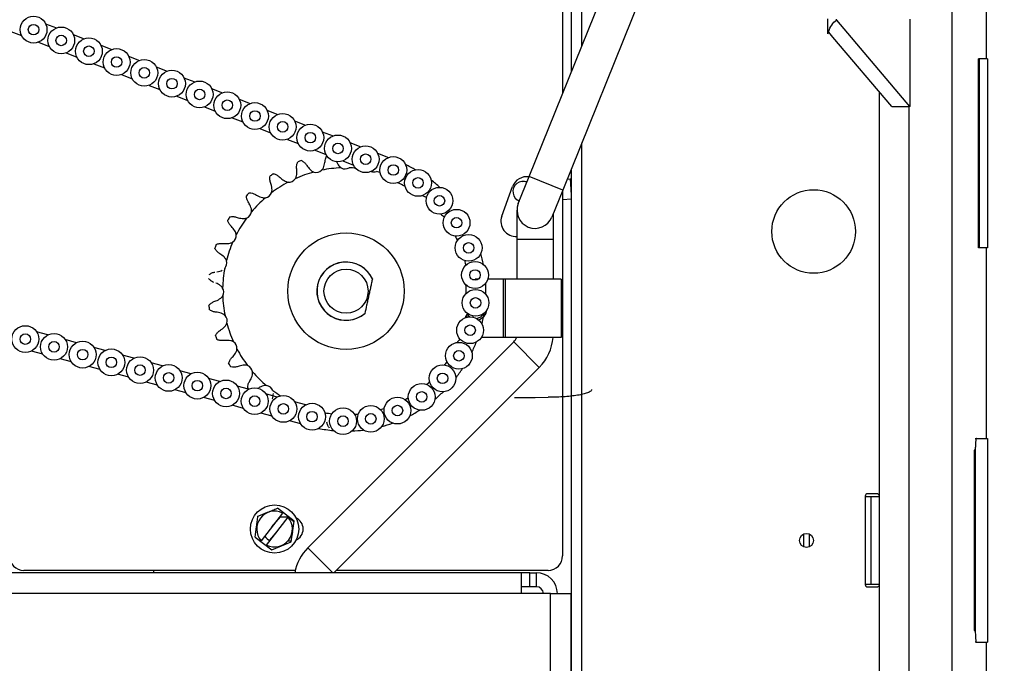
# Model space of a CAD drawing. Header units: inches. Extents: x 170 to 284, y 215 to 248.
# Tile 523 of 656: x 211.926 to 212.212, y 224.646 to 224.833. Entities that reach past the tile are written whole.
import ezdxf

# ---------------------------------------------------------------- set-up
doc = ezdxf.new("R2010")
doc.units = ezdxf.units.IN
doc.header["$LTSCALE"] = 0.25
doc.header["$MEASUREMENT"] = 0
doc.layers.add('ANNOTATIONS', color=1, linetype='Continuous')
doc.layers.add('RH FRONT OF HOOD', color=7, linetype='Continuous')
doc.styles.add('ARIAL', font='arial.ttf', dxfattribs={"height": 0.09375})
doc.dimstyles.new('STANDARD$0', dxfattribs={"dimtxt": 0.09375, "dimasz": 0.09375, "dimexe": 0.03125, "dimexo": 0.046875, "dimgap": 0.09, "dimtad": 0, "dimtih": 1, "dimtoh": 1, "dimdec": 4, "dimzin": 0, "dimdsep": 46, "dimtxsty": 'ARIAL', "dimcen": 0.09, "dimadec": 0, "dimazin": 0, "dimtfac": 1, "dimtdec": 4, "dimtofl": 0, "dimtmove": 0, "dimatfit": 1, "dimfxl": 1, "dimtolj": 1, "dimtzin": 0, "dimarcsym": 0})

# ---------------------------------------------------------------- blocks, each defined once
blk = doc.blocks.new('*D79')
at = {"layer": 'ANNOTATIONS', "color": 0, "lineweight": -2, "transparency": 16777216}
for p, q in [((211.573486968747, 225.2379811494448), (212.908014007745, 225.2379811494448)), ((212.876764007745, 225.1442311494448), (212.876764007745, 222.8822775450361)), ((212.876764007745, 220.1854637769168), (212.876764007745, 222.4474173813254)), ((212.4115944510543, 220.0917137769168), (212.908014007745, 220.0917137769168))]:
    blk.add_line(p, q, dxfattribs=at)
at = {"layer": 'ANNOTATIONS', "color": 0, "transparency": 16777216}
for points in [[(212.861139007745, 225.1442311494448), (212.892389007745, 225.1442311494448), (212.876764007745, 225.2379811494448)], [(212.861139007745, 220.1854637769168), (212.892389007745, 220.1854637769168), (212.876764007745, 220.0917137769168)]]:
    blk.add_solid(points, dxfattribs=at)
at = {"layer": 'defpoints', "color": 0, "transparency": 16777216}
for p in [(211.526611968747, 225.2379811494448), (212.3647194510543, 220.0917137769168), (212.876764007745, 220.0917137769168)]:
    blk.add_point(p, dxfattribs=at)
at = {"layer": 'ANNOTATIONS', "color": 0, "transparency": 16777216, "insert": (212.876764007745, 222.6648474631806), "char_height": 0.09375, "attachment_point": 5, "style": 'ARIAL'}
blk.add_mtext('\\A1;TOTAL\\PHEIGHT', dxfattribs=at)

msp = doc.modelspace()

# ---------------------------------------------------------------- linework, layer by layer
at = {"layer": 'RH FRONT OF HOOD'}
for p, q in [((212.086099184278, 224.8181577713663), (212.086099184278, 224.9595017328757)), ((212.089144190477, 224.825694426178), (212.089144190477, 224.9595017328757)), ((212.1968988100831, 224.9573824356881), (212.1968988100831, 224.4063651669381)), ((212.0738385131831, 224.7878115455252), (212.0992433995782, 224.8506908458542)), ((212.1089896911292, 224.8467530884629), (212.0835848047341, 224.783873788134)), ((212.083556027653, 224.8426928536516), (212.083556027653, 224.8118632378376)), ((212.2068141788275, 224.8433103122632), (212.2068141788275, 224.8221173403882)), ((211.9330447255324, 224.8323030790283), (211.936206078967, 224.8310692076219)), ((212.1608049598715, 224.8293610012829), (212.1608049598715, 224.8336893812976)), ((212.1632785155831, 224.8333318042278), (212.1632785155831, 224.8336154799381)), ((212.1632785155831, 224.8333318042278), (212.18456661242, 224.8081839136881)), ((212.1847767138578, 224.8081839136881), (212.1847767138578, 224.8336154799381)), ((211.922893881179, 224.8300769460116), (211.9260552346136, 224.8288430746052)), ((211.9410996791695, 224.8291592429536), (211.944261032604, 224.8279253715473)), ((212.1622567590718, 224.8284198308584), (212.1610146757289, 224.8298871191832)), ((212.1793867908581, 224.8081839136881), (212.1622567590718, 224.8284198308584)), ((211.930948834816, 224.8269331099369), (211.9341101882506, 224.8256992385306)), ((211.9491546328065, 224.826015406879), (211.9523159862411, 224.8247815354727)), ((211.939003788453, 224.8237892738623), (211.9421651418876, 224.8225554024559)), ((211.9572095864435, 224.8228715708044), (211.9603709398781, 224.821637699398)), ((211.9470587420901, 224.8206454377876), (211.9502200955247, 224.8194115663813)), ((211.9652645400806, 224.8197277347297), (211.9684258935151, 224.8184938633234)), ((212.2049386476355, 224.8221173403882), (212.2046009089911, 224.8221173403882)), ((212.2046009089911, 224.7670156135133), (212.2046009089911, 224.8221173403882)), ((212.2049386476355, 224.7670156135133), (212.2049386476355, 224.8221173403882)), ((212.2072101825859, 224.8221173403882), (212.2049386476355, 224.8221173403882)), ((212.2072101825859, 224.8221173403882), (212.2072101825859, 224.7670156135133)), ((211.9551136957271, 224.817501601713), (211.9582750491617, 224.8162677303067)), ((211.9733194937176, 224.8165838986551), (211.9764808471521, 224.8153500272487)), ((211.9631686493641, 224.8143577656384), (211.9663300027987, 224.813123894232)), ((211.9712236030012, 224.8112139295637), (211.9743849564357, 224.8099800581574)), ((211.9813744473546, 224.8134400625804), (211.9845358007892, 224.8122061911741)), ((212.1757058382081, 224.8125322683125), (212.1757058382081, 224.5507204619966)), ((211.9792785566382, 224.8080700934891), (211.9824399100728, 224.8068362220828)), ((211.9894294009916, 224.8102962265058), (211.9925907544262, 224.8090623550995)), ((212.1793867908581, 224.8081839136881), (212.18456661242, 224.8081839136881)), ((212.1844049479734, 224.5555636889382), (212.1844049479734, 224.8081839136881)), ((212.1847767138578, 224.8081839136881), (212.18456661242, 224.8081839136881)), ((211.9974843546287, 224.8071523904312), (212.0006457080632, 224.8059185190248)), ((211.9873335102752, 224.8049262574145), (211.9904948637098, 224.8036923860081)), ((212.0055393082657, 224.8040085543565), (212.0087006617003, 224.8027746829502)), ((211.9953884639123, 224.8017824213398), (211.9985498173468, 224.8005485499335)), ((212.0135942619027, 224.8008647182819), (212.0167556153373, 224.7996308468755)), ((212.0034434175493, 224.7986385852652), (212.0066047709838, 224.7974047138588)), ((212.0216492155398, 224.7977208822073), (212.0248105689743, 224.7964870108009)), ((212.089144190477, 224.4042458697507), (212.089144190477, 224.7976337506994)), ((212.0114983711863, 224.7954947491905), (212.0146597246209, 224.7942608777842)), ((212.0297041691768, 224.7945770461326), (212.0328655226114, 224.7933431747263)), ((212.0195533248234, 224.7923509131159), (212.0227146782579, 224.7911170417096)), ((212.086099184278, 224.4042458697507), (212.086099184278, 224.7900970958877)), ((212.0706629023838, 224.7799516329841), (212.0738385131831, 224.7878115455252)), ((212.0719019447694, 224.7863835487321), (212.073290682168, 224.7864556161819)), ((212.0835848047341, 224.783873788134), (212.0738385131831, 224.7878115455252)), ((212.0848707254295, 224.7870565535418), (212.0858473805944, 224.7871072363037)), ((212.0860011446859, 224.7841442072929), (212.0858473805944, 224.7871072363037)), ((212.0658502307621, 224.7762569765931), (212.0689815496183, 224.7848602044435)), ((212.0835848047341, 224.783873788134), (212.0804091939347, 224.7760138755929)), ((212.083556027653, 224.783802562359), (212.083556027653, 224.6773876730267)), ((212.086099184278, 224.7822549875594), (212.0860011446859, 224.7841442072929)), ((212.0439128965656, 224.7816798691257), (212.0436073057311, 224.7819395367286)), ((212.086099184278, 224.7811782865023), (212.083556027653, 224.7810463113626)), ((212.0702801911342, 224.7695055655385), (212.0702801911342, 224.7779827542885)), ((212.0807919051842, 224.7769611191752), (212.0807919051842, 224.7695055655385)), ((212.0702801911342, 224.7579209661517), (212.0702801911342, 224.7695055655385)), ((212.0735671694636, 224.7695055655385), (212.0702801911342, 224.7695055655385)), ((212.0807919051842, 224.7695055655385), (212.0735671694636, 224.7695055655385)), ((212.0807919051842, 224.7695055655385), (212.0807919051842, 224.7579209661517)), ((212.2049386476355, 224.7670156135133), (212.2046009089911, 224.7670156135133)), ((212.2072101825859, 224.7670156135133), (212.2049386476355, 224.7670156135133)), ((212.2068141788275, 224.7670156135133), (212.2068141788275, 224.7115439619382)), ((212.0572044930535, 224.7578708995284), (212.0581244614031, 224.7579209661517)), ((212.0589947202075, 224.7579209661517), (212.0581244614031, 224.7579209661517)), ((212.0663249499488, 224.7579209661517), (212.061768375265, 224.7579209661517)), ((212.0668813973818, 224.7579209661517), (212.0663249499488, 224.7579209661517)), ((212.0663249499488, 224.7409665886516), (212.0663249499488, 224.7579209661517)), ((212.0668813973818, 224.7409665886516), (212.0668813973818, 224.7579209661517)), ((212.0831236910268, 224.7579209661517), (212.0668813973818, 224.7579209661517)), ((212.0831236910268, 224.7579209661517), (212.0831236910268, 224.7409665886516)), ((212.0374516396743, 224.7541718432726), (212.0374536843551, 224.7541713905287)), ((212.0123517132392, 224.7521564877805), (212.0123260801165, 224.7521223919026)), ((212.0149006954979, 224.7480471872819), (212.0149230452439, 224.7480726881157)), ((212.0188513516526, 224.7461369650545), (212.0188447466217, 224.7461037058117)), ((212.0234502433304, 224.7464700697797), (212.0234626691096, 224.7465108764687)), ((211.9337081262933, 224.7416908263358), (211.9304323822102, 224.7425774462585)), ((211.9420545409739, 224.7394317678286), (211.9387787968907, 224.7403183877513)), ((212.0093939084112, 224.6797341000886), (212.0693366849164, 224.7396768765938)), ((212.0534413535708, 224.7401071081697), (212.0536312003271, 224.7405517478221)), ((212.0663249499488, 224.7409665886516), (212.0598968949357, 224.7409665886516)), ((212.0668813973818, 224.7409665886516), (212.0663249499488, 224.7409665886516)), ((212.0831236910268, 224.7409665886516), (212.0668813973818, 224.7409665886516)), ((212.0767695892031, 224.7322439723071), (212.0693366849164, 224.7396768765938)), ((211.9322020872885, 224.7361265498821), (211.9289263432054, 224.7370131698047)), ((211.9504009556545, 224.7371727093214), (211.9471252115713, 224.7380593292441)), ((211.9405485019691, 224.7338674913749), (211.9372727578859, 224.7347541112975)), ((211.958747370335, 224.7349136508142), (211.9554716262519, 224.7358002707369)), ((211.9670937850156, 224.732654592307), (211.9638180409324, 224.7335412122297)), ((211.9488949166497, 224.7316084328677), (211.9456191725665, 224.7324950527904)), ((211.9754401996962, 224.7303955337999), (211.972164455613, 224.7312821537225)), ((212.0767695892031, 224.7322439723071), (212.0169965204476, 224.6724709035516)), ((211.9572413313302, 224.7293493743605), (211.9539655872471, 224.7302359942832)), ((211.9655877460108, 224.7270903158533), (211.9623120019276, 224.727976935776)), ((211.9837866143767, 224.7281364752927), (211.9805108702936, 224.7290230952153)), ((211.9739341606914, 224.7248312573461), (211.9706584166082, 224.7257178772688)), ((211.9921330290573, 224.7258774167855), (211.9888572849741, 224.7267640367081)), ((211.982280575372, 224.7225721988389), (211.9790048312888, 224.7234588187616)), ((212.0004794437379, 224.7236183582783), (211.9972036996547, 224.7245049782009)), ((212.0088258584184, 224.7213592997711), (212.0055501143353, 224.7222459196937)), ((212.0695817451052, 224.7235073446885), (212.070605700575, 224.7235103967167)), ((211.9906269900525, 224.7203131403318), (211.9873512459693, 224.7211997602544)), ((211.9989734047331, 224.7180540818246), (211.9956976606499, 224.7189407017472)), ((212.0073198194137, 224.7157950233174), (212.0040440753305, 224.71668164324)), ((212.2036627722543, 224.7115439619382), (212.2039997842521, 224.7115439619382)), ((212.2039997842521, 224.7115439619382), (212.2072423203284, 224.7115439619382)), ((212.2072423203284, 224.7115439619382), (212.2072423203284, 224.6522036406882)), ((212.2036927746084, 224.7081530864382), (212.2033557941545, 224.7081530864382)), ((212.2033557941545, 224.7081530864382), (212.2033557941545, 224.6555945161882)), ((212.2036927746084, 224.7081530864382), (212.2036927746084, 224.6555945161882)), ((212.1716696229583, 224.6947591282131), (212.1716696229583, 224.6689884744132)), ((212.1733650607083, 224.6945895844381), (212.1716696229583, 224.6945895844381)), ((212.1750604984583, 224.6954373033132), (212.1723477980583, 224.6954373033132)), ((212.1733650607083, 224.6691580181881), (212.1733650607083, 224.6945895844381)), ((212.1757058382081, 224.6945895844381), (212.1733650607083, 224.6945895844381)), ((212.0053663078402, 224.6875149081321), (212.0005212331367, 224.6912503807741)), ((212.002018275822, 224.6898482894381), (211.9957879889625, 224.6817673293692)), ((211.9973992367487, 224.6805250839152), (212.0036295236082, 224.6886060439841)), ((211.99891812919, 224.6858272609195), (212.0014029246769, 224.6887471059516)), ((212.0011692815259, 224.6887471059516), (212.0037680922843, 224.6887471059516)), ((212.0037001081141, 224.6887471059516), (212.0053439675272, 224.6873481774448)), ((212.0039172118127, 224.6885623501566), (212.0037899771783, 224.6884128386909)), ((212.0045538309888, 224.6814512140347), (212.0053663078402, 224.6875149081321)), ((211.9940512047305, 224.6828584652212), (211.998896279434, 224.6791229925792)), ((212.0004993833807, 224.6845461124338), (211.9982721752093, 224.6819289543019)), ((212.0049430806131, 224.6843562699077), (212.0044421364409, 224.6816262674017)), ((212.1537318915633, 224.6800091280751), (212.1537318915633, 224.6837384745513)), ((212.1553595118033, 224.6837384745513), (212.1553595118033, 224.6800091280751)), ((211.998896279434, 224.6791229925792), (212.0045538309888, 224.6814512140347)), ((212.0044559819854, 224.6816262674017), (212.0035018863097, 224.6816262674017)), ((212.0045775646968, 224.6816283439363), (212.0044559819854, 224.6816262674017)), ((212.0166571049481, 224.6724709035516), (212.0093939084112, 224.6797341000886)), ((212.0715105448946, 224.6724709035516), (211.8118372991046, 224.6724709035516)), ((212.0057320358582, 224.6731490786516), (211.926728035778, 224.6731490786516)), ((211.9644266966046, 224.6731490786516), (211.9644266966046, 224.6724709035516)), ((212.079317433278, 224.6731490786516), (212.0176746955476, 224.6731490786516)), ((212.0715105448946, 224.6724709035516), (212.0715105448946, 224.6663673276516)), ((212.0740537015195, 224.6724709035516), (212.0715105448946, 224.6724709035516)), ((212.0740537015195, 224.6724709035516), (212.0759186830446, 224.6724709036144)), ((212.0740537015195, 224.6684018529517), (212.0740537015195, 224.6724709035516)), ((212.0759186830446, 224.6684018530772), (212.0759186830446, 224.6724709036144)), ((212.0740537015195, 224.6684018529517), (212.0715105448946, 224.6684018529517)), ((212.0759186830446, 224.6684018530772), (212.0740537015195, 224.6684018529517)), ((212.1716696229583, 224.6691580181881), (212.1733650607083, 224.6691580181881)), ((212.1723477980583, 224.6683102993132), (212.1750604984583, 224.6683102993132)), ((212.1733650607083, 224.6691580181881), (212.1757058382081, 224.6691580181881)), ((212.0715105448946, 224.6663673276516), (211.8118372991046, 224.6663673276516)), ((212.0799877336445, 224.6663673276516), (212.0715105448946, 224.6663673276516)), ((212.0799877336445, 224.5497212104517), (212.0799877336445, 224.6663673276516)), ((212.0799877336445, 224.6663673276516), (212.0860913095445, 224.6663673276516)), ((212.0860913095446, 224.5497212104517), (212.0860913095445, 224.6663673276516)), ((212.2033557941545, 224.6555945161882), (212.2036927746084, 224.6555945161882)), ((212.2039997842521, 224.6522036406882), (212.2036627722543, 224.6522036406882)), ((212.2039997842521, 224.6522036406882), (212.2072423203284, 224.6522036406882)), ((212.2068141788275, 224.6522036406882), (212.2068141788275, 224.5120757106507))]:
    msp.add_line(p, q, dxfattribs=at)
at = {"layer": 'RH FRONT OF HOOD', "flags": 128}
for points in [[(212.0304370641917, 224.7889563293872), (212.030080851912, 224.7890568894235), (212.0293851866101, 224.7892419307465)], [(212.0557440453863, 224.7477300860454), (212.056050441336, 224.7473697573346), (212.0565550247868, 224.7469658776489)], [(212.055443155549, 224.7472825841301), (212.0556892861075, 224.7470086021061), (212.0558194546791, 224.746885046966)], [(212.0574192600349, 224.7472332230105), (212.0573730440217, 224.7470002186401), (212.0573517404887, 224.7468953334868)], [(212.0603454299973, 224.7475279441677), (212.059945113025, 224.7474554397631), (212.0596683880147, 224.7474113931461)], [(212.0494271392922, 224.7331360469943), (212.0498481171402, 224.7337199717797), (212.0499103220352, 224.733808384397)], [(212.0494271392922, 224.7331360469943), (212.0491540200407, 224.7330081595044), (212.0490286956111, 224.732933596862)], [(212.0439623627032, 224.7272330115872), (212.0445027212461, 224.7277086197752), (212.0448375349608, 224.7280131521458)], [(212.070605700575, 224.7235073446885), (212.0755228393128, 224.7235221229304), (212.0793862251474, 224.7235336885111)], [(212.030550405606, 224.7199467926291), (212.0312186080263, 224.720148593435), (212.0316203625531, 224.7202767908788)]]:
    msp.add_lwpolyline(points, dxfattribs=at)
at = {"layer": 'RH FRONT OF HOOD'}
for centre, radius in [((211.929549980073, 224.8305730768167), 0.003899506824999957), ((211.929549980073, 224.8305730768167), 0.001534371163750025), ((211.93760493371, 224.8274292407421), 0.003899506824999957), ((211.93760493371, 224.8274292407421), 0.00153437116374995), ((211.9456598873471, 224.8242854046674), 0.003899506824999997), ((211.9456598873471, 224.8242854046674), 0.00153437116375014), ((211.9537148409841, 224.8211415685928), 0.003899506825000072), ((211.9537148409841, 224.8211415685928), 0.001534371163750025), ((211.9617697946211, 224.8179977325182), 0.003899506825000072), ((211.9617697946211, 224.8179977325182), 0.00153437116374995), ((211.9698247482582, 224.8148538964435), 0.003899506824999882), ((211.9698247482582, 224.8148538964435), 0.001534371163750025), ((211.9778797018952, 224.8117100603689), 0.003899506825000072), ((211.9778797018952, 224.8117100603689), 0.001534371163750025), ((211.9859346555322, 224.8085662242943), 0.003899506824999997), ((211.9859346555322, 224.8085662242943), 0.001534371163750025), ((211.9939896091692, 224.8054223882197), 0.003899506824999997), ((211.9939896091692, 224.8054223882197), 0.001534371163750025), ((212.0020445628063, 224.802278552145), 0.003899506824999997), ((212.0020445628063, 224.802278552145), 0.001534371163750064), ((212.0100995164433, 224.7991347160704), 0.003899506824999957), ((212.0100995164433, 224.7991347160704), 0.001534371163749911), ((212.0181544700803, 224.7959908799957), 0.003899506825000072), ((212.0181544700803, 224.7959908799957), 0.001534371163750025), ((212.0262094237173, 224.7928470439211), 0.003899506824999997), ((212.0262094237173, 224.7928470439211), 0.001534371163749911), ((212.0342643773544, 224.7897032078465), 0.003899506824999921), ((212.0342643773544, 224.7897032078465), 0.00153437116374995), ((212.0414658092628, 224.7859584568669), 0.003899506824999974), ((212.0414658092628, 224.7859584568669), 0.001534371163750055), ((212.047703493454, 224.7807647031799), 0.003899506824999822), ((212.047703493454, 224.7807647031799), 0.001534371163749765), ((212.156622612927, 224.7718099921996), 0.01217324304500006), ((212.0526907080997, 224.7743606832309), 0.003899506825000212), ((212.0526907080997, 224.7743606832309), 0.001534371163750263), ((212.020499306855, 224.7544351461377), 0.01695437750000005), ((212.0561982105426, 224.7670407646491), 0.003899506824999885), ((212.0561982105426, 224.7670407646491), 0.001534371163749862), ((212.0580647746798, 224.7591414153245), 0.003899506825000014), ((212.020499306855, 224.7544351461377), 0.006425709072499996), ((212.0580647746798, 224.7591414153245), 0.001534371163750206), ((212.0582046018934, 224.751025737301), 0.003899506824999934), ((212.0582046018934, 224.751025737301), 0.001534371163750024), ((212.0566112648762, 224.7430667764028), 0.003899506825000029), ((211.9271440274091, 224.7404815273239), 0.003899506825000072), ((211.9271440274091, 224.7404815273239), 0.001534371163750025), ((211.9354904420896, 224.7382224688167), 0.003899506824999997), ((212.0566112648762, 224.7430667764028), 0.001534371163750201), ((211.9354904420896, 224.7382224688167), 0.001534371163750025), ((211.9438368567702, 224.7359634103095), 0.003899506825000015), ((212.0533580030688, 224.7356303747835), 0.003899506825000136), ((211.9438368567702, 224.7359634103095), 0.001534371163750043), ((211.9521832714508, 224.7337043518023), 0.003899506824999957), ((212.0533580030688, 224.7356303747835), 0.001534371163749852), ((211.9521832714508, 224.7337043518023), 0.001534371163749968), ((211.9605296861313, 224.7314452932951), 0.003899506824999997), ((211.9605296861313, 224.7314452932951), 0.001534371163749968), ((211.9688761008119, 224.7291862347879), 0.003899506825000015), ((211.9688761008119, 224.7291862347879), 0.001534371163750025), ((211.9772225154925, 224.7269271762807), 0.003899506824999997), ((212.0485943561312, 224.7290583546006), 0.003899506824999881), ((212.0485943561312, 224.7290583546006), 0.001534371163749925), ((211.9772225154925, 224.7269271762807), 0.001534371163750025), ((211.985568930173, 224.7246681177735), 0.003899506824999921), ((211.985568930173, 224.7246681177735), 0.00153437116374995), ((211.9939153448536, 224.7224090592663), 0.003899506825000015), ((212.0425392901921, 224.7236528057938), 0.003899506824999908), ((212.0425392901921, 224.7236528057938), 0.001534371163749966), ((211.9939153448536, 224.7224090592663), 0.00153437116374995), ((212.0022617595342, 224.7201500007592), 0.003899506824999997), ((212.0354711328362, 224.7196622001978), 0.003899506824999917), ((212.0022617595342, 224.7201500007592), 0.001534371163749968), ((212.0106081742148, 224.717890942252), 0.00389950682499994), ((212.0106081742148, 224.717890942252), 0.001534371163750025), ((212.0196267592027, 224.7165860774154), 0.003899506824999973), ((212.0277147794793, 224.7172699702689), 0.003899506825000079), ((212.0354711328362, 224.7196622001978), 0.001534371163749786), ((212.0196267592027, 224.7165860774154), 0.001534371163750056), ((212.0277147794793, 224.7172699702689), 0.001534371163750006), ((211.9997087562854, 224.6851866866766), 0.007019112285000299), ((212.1545457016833, 224.6818738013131), 0.002034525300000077)]:
    msp.add_circle(centre, radius, dxfattribs=at)
for centre, radius, start, end in [((212.020499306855, 224.7544351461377), 0.04016172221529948, 108.8419458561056, 110.4731958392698), ((212.020499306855, 224.7544351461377), 0.04074136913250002, 60.20423350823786, 64.84682323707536), ((212.020499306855, 224.7544351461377), 0.04016172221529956, 121.699088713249, 123.3303386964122), ((212.020499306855, 224.7544351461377), 0.0359231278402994, 105.0649512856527, 114.2501904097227), ((212.0118360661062, 224.7912871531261), 0.002265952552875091, 252.7042132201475, 313.7537856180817), ((212.020499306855, 224.7544351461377), 0.03592312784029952, 92.20780842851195, 101.3930475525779), ((212.0202536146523, 224.7922909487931), 0.00226595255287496, 239.8470703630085, 300.8966427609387), ((212.020499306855, 224.7544351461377), 0.03592312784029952, 85.52588606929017, 88.53590469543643), ((212.0286834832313, 224.7913964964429), 0.002265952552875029, 247.7846167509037, 288.039499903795), ((212.020499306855, 224.7544351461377), 0.03592312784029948, 117.9220941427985, 127.1073332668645), ((212.0038529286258, 224.7884354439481), 0.002265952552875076, 265.5613560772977, 326.6109284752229), ((212.020499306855, 224.7544351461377), 0.03497688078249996, 60.50814001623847, 64.54291672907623), ((212.020499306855, 224.7544351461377), 0.04074136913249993, 47.89654120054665, 52.53913092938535), ((212.0731238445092, 224.7833525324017), 0.004408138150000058, 81.21527712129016, 160), ((212.0720557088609, 224.7834205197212), 0.002967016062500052, 67.84396446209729, 249.2562547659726), ((212.0864404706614, 224.7756784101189), 0.01144420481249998, 91.7089146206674, 92.9706552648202), ((212.020499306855, 224.7544351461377), 0.04016172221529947, 134.556231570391, 136.1874815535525), ((211.9967045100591, 224.783878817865), 0.00226595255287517, 278.4184989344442, 339.4680713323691), ((212.0439099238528, 224.7841851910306), 0.002265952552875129, 238.033354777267, 262.3252141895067), ((212.020499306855, 224.7544351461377), 0.03592312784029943, 130.7792369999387, 139.9644761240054), ((212.0755360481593, 224.7779827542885), 0.005255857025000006, 157.9999999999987, 337.9999999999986), ((211.9907492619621, 224.7778457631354), 0.002265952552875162, 291.2756417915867, 352.3252141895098), ((212.0499429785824, 224.7782299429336), 0.002265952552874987, 216.3381105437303, 249.4680713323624), ((212.020499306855, 224.7544351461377), 0.0401617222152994, 147.4133744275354, 149.0446244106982), ((212.020499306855, 224.7544351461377), 0.03592312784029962, 143.6363798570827, 152.8216189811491), ((212.069992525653, 224.7747493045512), 0.004408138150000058, 160, 273.7416565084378), ((211.9862858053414, 224.7706388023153), 0.002265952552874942, 304.1327846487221, 5.182357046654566), ((212.020499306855, 224.7544351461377), 0.04016172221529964, 160.2705172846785, 161.9017672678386), ((212.020499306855, 224.7544351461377), 0.03592312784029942, 156.4935227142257, 165.6787618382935), ((212.0544996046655, 224.7710815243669), 0.00226595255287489, 195.4126623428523, 230.1994587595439), ((212.020499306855, 224.7544351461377), 0.04074136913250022, 10.9734642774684, 15.61605400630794), ((211.9835379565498, 224.7626193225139), 0.002265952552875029, 316.989927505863, 18.039499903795), ((212.020499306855, 224.7544351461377), 0.008494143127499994, 23.57644530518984, 311.4529821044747), ((212.020499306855, 224.7544351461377), 0.00846023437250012, 24.80358369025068, 310.2258437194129), ((212.0573513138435, 224.7630983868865), 0.002265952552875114, 174.8765839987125, 209.7625287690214), ((212.020499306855, 224.7544351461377), 0.03592312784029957, 169.3506655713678, 178.5359046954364), ((212.020499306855, 224.7544351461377), 0.04074136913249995, 358.6657719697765, 3.308361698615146), ((211.9826435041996, 224.7541894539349), 0.002265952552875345, 329.8470703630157, 30.89664276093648), ((212.020499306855, 224.7544351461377), 0.03497688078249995, 358.9696784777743, 3.004455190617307), ((212.020499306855, 224.7544351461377), 0.03592312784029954, 182.207808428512, 191.3930475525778), ((212.020499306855, 224.7544351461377), 0.04016172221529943, 185.984802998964, 187.6160529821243), ((212.0574606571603, 224.7462509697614), 0.002265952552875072, 136.989927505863, 168.0920297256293), ((212.0581244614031, 224.7494437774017), 0.002933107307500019, 275.6514737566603, 330.9580865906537), ((212.0581244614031, 224.7494437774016), 0.003443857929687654, 285.3161698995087, 352.7001074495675), ((212.020499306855, 224.7544351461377), 0.04074136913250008, 346.3580796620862, 351.0006693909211), ((211.9836472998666, 224.7457719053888), 0.002265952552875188, 342.7042132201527, 43.75378561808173), ((212.020499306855, 224.7544351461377), 0.03592312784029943, 195.0649512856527, 204.2501904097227), ((212.020499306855, 224.7544351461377), 0.04016172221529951, 198.8419458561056, 200.4731958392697), ((211.9864990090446, 224.7377887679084), 0.002265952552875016, 355.5613560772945, 56.61092847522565), ((212.0547128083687, 224.73823148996), 0.002265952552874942, 124.1327846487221, 146.1357339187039), ((212.020499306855, 224.7544351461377), 0.0407413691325, 334.0503873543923, 338.6929770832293), ((212.0670588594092, 224.741954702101), 0.003221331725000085, 314.9999999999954, 342.1370825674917), ((212.0670588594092, 224.741954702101), 0.01373304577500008, 314.9999999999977, 355.8739164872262), ((212.020499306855, 224.7544351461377), 0.03592312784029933, 207.9220941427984, 217.1073332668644), ((212.020499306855, 224.7544351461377), 0.04016172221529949, 211.6990887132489, 213.3303386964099), ((211.9910556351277, 224.7306403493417), 0.002265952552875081, 8.4184989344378, 69.4680713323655), ((212.020499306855, 224.7544351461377), 0.03592312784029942, 220.7792369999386, 229.9644761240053), ((212.020499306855, 224.7544351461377), 0.04074136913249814, 321.7426950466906, 326.385284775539), ((212.020499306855, 224.7544351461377), 0.0401617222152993, 224.556231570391, 225.2360775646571), ((211.9970886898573, 224.7246851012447), 0.002265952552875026, 21.27564179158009, 82.32521418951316), ((212.020499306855, 224.7544351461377), 0.03592312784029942, 233.6363798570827, 238.0085588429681), ((212.020499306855, 224.7544351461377), 0.04074136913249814, 309.435002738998, 314.0775924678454), ((212.020499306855, 224.7544351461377), 0.03592312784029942, 298.5556410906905, 300.3415695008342), ((212.020499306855, 224.7544351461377), 0.03592312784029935, 260.1159523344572, 263.4184925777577), ((212.020499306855, 224.7544351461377), 0.04074136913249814, 297.1273104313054, 301.7699001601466), ((212.020499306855, 224.7544351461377), 0.03592312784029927, 273.9402564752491, 275.7261848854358), ((212.020499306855, 224.7544351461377), 0.0407413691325, 258.6876216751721, 264.8468232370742), ((212.020499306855, 224.7544351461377), 0.04074136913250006, 272.5119258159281, 277.1545155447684), ((212.020499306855, 224.7544351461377), 0.04074136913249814, 284.8196181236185, 289.462207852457), ((212.1723477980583, 224.6947591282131), 0.0006781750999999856, 90, 180), ((212.1750604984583, 224.6947591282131), 0.0006781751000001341, 17.90216595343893, 90), ((211.9997087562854, 224.6851866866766), 0.005202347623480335, 63.64459091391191, 221.0921486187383), ((211.9997087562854, 224.6851866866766), 0.005202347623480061, 243.6445909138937, 41.09214861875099), ((212.0044559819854, 224.6851866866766), 0.003560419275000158, 294.5685921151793, 65.43140788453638), ((211.9997087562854, 224.6851866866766), 0.003560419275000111, 215.7668201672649, 248.9699193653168), ((212.0191046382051, 224.6700233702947), 0.01373304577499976, 135, 169.7337765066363), ((211.926728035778, 224.6773876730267), 0.00423859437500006, 180, 270), ((212.079317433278, 224.6773876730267), 0.00423859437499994, 270, 0), ((212.0759186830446, 224.6663673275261), 0.006103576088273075, 1.178242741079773e-06, 90), ((212.0759186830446, 224.6663673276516), 0.002034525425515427, 0, 90), ((212.1723477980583, 224.6689884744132), 0.0006781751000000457, 180, 270), ((212.1750604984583, 224.6689884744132), 0.0006781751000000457, 270, 342.0978340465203)]:
    msp.add_arc(centre, radius, start, end, dxfattribs=at)
at = {"layer": 'RH FRONT OF HOOD', "extrusion": (0, 0, -0.9999999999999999)}
msp.add_ellipse((212.165038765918, 224.8281929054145), major_axis=(0.00016563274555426, 0.005693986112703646), ratio=0.7438298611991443, start_param=4.992801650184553, end_param=5.815835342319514, dxfattribs=at)
at = {"layer": 'RH FRONT OF HOOD', "extrusion": (0, 0, -1)}
msp.add_ellipse((212.165038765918, 224.8264705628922), major_axis=(0.004038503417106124, -0.00339993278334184), ratio=0.3785144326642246, start_param=2.880640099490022, end_param=3.15260243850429, dxfattribs=at)
at = {"layer": 'RH FRONT OF HOOD'}
for points, knots in [([(212.0144315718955, 224.7925089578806), (212.0145195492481, 224.7929280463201), (212.0146239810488, 224.7934255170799), (212.0149032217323, 224.7938306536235), (212.0149472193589, 224.7938944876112)], [0, 0, 0, 0, 0.8424383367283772, 1, 1, 1, 1]), ([(212.006111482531, 224.7902041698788), (212.0060833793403, 224.7905290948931), (212.0060998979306, 224.7908462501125), (212.0062144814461, 224.7914684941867), (212.0063136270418, 224.7917730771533), (212.0064519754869, 224.7920600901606)], [0, 0, 0, 0, 0.5, 0.5, 1, 1, 1, 1]), ([(212.0075287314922, 224.7924447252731), (212.007817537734, 224.7923103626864), (212.0080818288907, 224.7921413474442), (212.0085655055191, 224.7917334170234), (212.0087840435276, 224.7914935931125), (212.0089680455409, 224.791224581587)], [0, 0, 0, 0, 0.5, 0.5, 1, 1, 1, 1]), ([(212.0184562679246, 224.7909110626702), (212.0185466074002, 224.7907933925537), (212.0186469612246, 224.7906863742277), (212.0188669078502, 224.7904928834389), (212.0189879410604, 224.7904056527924), (212.0191154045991, 224.7903316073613)], [0, 0, 0, 0, 0.5, 0.5, 1, 1, 1, 1]), ([(211.9985128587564, 224.7861057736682), (211.9984131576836, 224.7864162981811), (211.9983586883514, 224.7867291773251), (211.9983319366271, 224.787361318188), (211.9983608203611, 224.7876803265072), (211.9984318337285, 224.7879909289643)], [0, 0, 0, 0, 0.5, 0.5, 1, 1, 1, 1]), ([(211.9993960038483, 224.7886055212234), (211.9997074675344, 224.7885387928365), (212.0000027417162, 224.7884328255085), (212.0005650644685, 224.7881427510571), (212.0008314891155, 224.7879575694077), (212.0010707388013, 224.7877362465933)], [0, 0, 0, 0, 0.5, 0.5, 1, 1, 1, 1]), ([(212.0103908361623, 224.7895419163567), (212.0105050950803, 224.7894472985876), (212.0106267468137, 224.7893652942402), (212.0108842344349, 224.7892255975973), (212.0110216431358, 224.7891674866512), (212.0111623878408, 224.7891236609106)], [0, 0, 0, 0, 0.5, 0.5, 1, 1, 1, 1]), ([(212.0028322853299, 224.7864123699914), (212.0029647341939, 224.7863455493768), (212.003101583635, 224.7862926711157), (212.0033837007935, 224.7862137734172), (212.0035305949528, 224.7861876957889), (212.0036775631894, 224.7861762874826)], [0, 0, 0, 0, 0.5, 0.5, 1, 1, 1, 1]), ([(211.9920167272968, 224.7804192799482), (211.9918504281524, 224.7806998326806), (211.991727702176, 224.7809927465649), (211.9915609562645, 224.7816030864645), (211.9915181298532, 224.7819205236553), (211.9915182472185, 224.7822391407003)], [0, 0, 0, 0, 0.5, 0.5, 1, 1, 1, 1]), ([(211.9923214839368, 224.7830528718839), (211.9926399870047, 224.7830571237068), (211.9929514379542, 224.7830195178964), (211.9935642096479, 224.7828618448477), (211.9938651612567, 224.7827405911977), (211.9941476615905, 224.7825780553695)], [0, 0, 0, 0, 0.5, 0.5, 1, 1, 1, 1]), ([(211.9961596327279, 224.7816793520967), (211.9963036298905, 224.7816436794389), (211.996448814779, 224.7816225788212), (211.996741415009, 224.7816084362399), (211.9968904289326, 224.7816156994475), (211.997036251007, 224.7816372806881)], [0, 0, 0, 0, 0.5, 0.5, 1, 1, 1, 1]), ([(211.9869488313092, 224.7734298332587), (211.9867242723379, 224.7736663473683), (211.9865394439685, 224.7739246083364), (211.9862410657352, 224.774482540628), (211.9861286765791, 224.7747824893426), (211.9860578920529, 224.7750931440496)], [0, 0, 0, 0, 0.5, 0.5, 1, 1, 1, 1]), ([(211.9866599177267, 224.7760652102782), (211.9869694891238, 224.7761402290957), (211.9872814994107, 224.7761728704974), (211.9879139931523, 224.7761555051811), (211.9882343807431, 224.7761042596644), (211.9885459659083, 224.7760086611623)], [0, 0, 0, 0, 0.5, 0.5, 1, 1, 1, 1]), ([(211.9907074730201, 224.7755801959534), (211.9908557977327, 224.7755774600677), (211.991002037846, 224.7755891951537), (211.9912904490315, 224.7756405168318), (211.9914341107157, 224.7756807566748), (211.9915714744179, 224.775734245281)], [0, 0, 0, 0, 0.5, 0.5, 1, 1, 1, 1]), ([(211.9826951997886, 224.7679929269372), (211.9829803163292, 224.7681349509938), (211.9832772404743, 224.7682362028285), (211.9838977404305, 224.7683600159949), (211.9842214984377, 224.7683813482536), (211.9845465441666, 224.7683574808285)], [0, 0, 0, 0, 0.4999999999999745, 0.4999999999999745, 1, 1, 1, 1]), ([(211.9867492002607, 224.7684207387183), (211.9868944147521, 224.7684510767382), (211.987034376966, 224.7684950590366), (211.9873041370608, 224.7686092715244), (211.987435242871, 224.7686804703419), (211.9875572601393, 224.7687631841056)], [0, 0, 0, 0, 0.5, 0.5, 1, 1, 1, 1]), ([(211.9835632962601, 224.7654879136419), (211.983291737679, 224.765668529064), (211.9830540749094, 224.7658791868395), (211.9826390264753, 224.7663567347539), (211.9824627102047, 224.7666241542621), (211.9823245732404, 224.7669112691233)], [0, 0, 0, 0, 0.5, 0.5, 1, 1, 1, 1]), ([(211.980626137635, 224.7592407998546), (211.9808725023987, 224.7594427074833), (211.9811394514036, 224.7596074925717), (211.9817168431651, 224.7598662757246), (211.9820277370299, 224.7599591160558), (211.9823499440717, 224.7600081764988)], [0, 0, 0, 0, 0.5, 0.5, 1, 1, 1, 1]), ([(211.9820298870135, 224.7569917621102), (211.9817249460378, 224.757107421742), (211.9814463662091, 224.7572599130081), (211.9809354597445, 224.7576331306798), (211.98070405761, 224.7578546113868), (211.9805054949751, 224.7581037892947)], [0, 0, 0, 0, 0.5, 0.5, 1, 1, 1, 1]), ([(212.0281790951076, 224.7579842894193), (212.0280951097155, 224.7576049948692), (212.0280093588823, 224.7572177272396), (212.027832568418, 224.7564193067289), (212.0277420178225, 224.7560103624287), (212.0275580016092, 224.7551793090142), (212.027464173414, 224.7547555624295), (212.0273197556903, 224.7541033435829), (212.0272710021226, 224.7538831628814), (212.0271721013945, 224.7534365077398), (212.0271219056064, 224.7532098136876), (212.0269732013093, 224.7525382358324), (212.0268752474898, 224.7520958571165), (212.026681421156, 224.7512204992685), (212.0265849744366, 224.750784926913), (212.0263065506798, 224.7495275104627), (212.026132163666, 224.7487399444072), (212.0259629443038, 224.7479757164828)], [0, 0, 0, 0, 0.1250000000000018, 0.1250000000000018, 0.2500000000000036, 0.2500000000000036, 0.3750000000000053, 0.3750000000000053, 0.4375000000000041, 0.4375000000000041, 0.5000000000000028, 0.5000000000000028, 0.6250000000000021, 0.6250000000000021, 0.7500000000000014, 0.7500000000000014, 1, 1, 1, 1]), ([(211.9805564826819, 224.7502476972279), (211.9807517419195, 224.7504993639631), (211.9809753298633, 224.7507194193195), (211.9814806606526, 224.7511001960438), (211.9817631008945, 224.7512598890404), (211.9820663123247, 224.7513794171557)], [0, 0, 0, 0, 0.5, 0.5, 1, 1, 1, 1]), ([(211.9840233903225, 224.7523921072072), (211.984141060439, 224.7524824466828), (211.984248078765, 224.7525828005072), (211.9844415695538, 224.7528027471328), (211.9845288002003, 224.752923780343), (211.9846028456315, 224.7530512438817)], [0, 0, 0, 0, 0.5, 0.5, 1, 1, 1, 1]), ([(211.9824254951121, 224.7483674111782), (211.9821024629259, 224.7484123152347), (211.981796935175, 224.7484989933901), (211.9812157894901, 224.7487491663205), (211.9809409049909, 224.7489136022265), (211.9806918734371, 224.7491123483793)], [0, 0, 0, 0, 0.5, 0.5, 1, 1, 1, 1]), ([(211.985392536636, 224.744326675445), (211.9854871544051, 224.7444409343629), (211.9855691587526, 224.7445625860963), (211.9857088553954, 224.7448200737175), (211.9857669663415, 224.7449574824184), (211.9858107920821, 224.7450982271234)], [0, 0, 0, 0, 0.5, 0.5, 1, 1, 1, 1]), ([(211.9824897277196, 224.7414645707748), (211.9826240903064, 224.7417533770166), (211.9827931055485, 224.7420176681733), (211.9832010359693, 224.7425013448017), (211.9834408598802, 224.7427198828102), (211.9837098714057, 224.7429038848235)], [0, 0, 0, 0, 0.5, 0.5, 1, 1, 1, 1]), ([(211.9847302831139, 224.7400473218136), (211.9844053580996, 224.7400192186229), (211.9840882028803, 224.7400357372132), (211.983465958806, 224.7401503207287), (211.9831613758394, 224.7402494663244), (211.9828743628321, 224.7403878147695)], [0, 0, 0, 0, 0.5, 0.5, 1, 1, 1, 1]), ([(211.9885220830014, 224.7367681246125), (211.9885889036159, 224.7369005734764), (211.988641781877, 224.7370374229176), (211.9887206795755, 224.7373195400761), (211.9887467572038, 224.7374664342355), (211.9887581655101, 224.737613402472)], [0, 0, 0, 0, 0.5, 0.5, 1, 1, 1, 1]), ([(211.9863289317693, 224.7333318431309), (211.9863956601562, 224.733643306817), (211.9865016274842, 224.7339385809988), (211.9867917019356, 224.7345009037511), (211.986976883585, 224.7347673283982), (211.9871982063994, 224.7350065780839)], [0, 0, 0, 0, 0.5, 0.5, 1, 1, 1, 1]), ([(211.9888286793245, 224.732448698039), (211.9885181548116, 224.7323489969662), (211.9882052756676, 224.732294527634), (211.9875731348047, 224.7322677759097), (211.9872541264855, 224.7322966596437), (211.9869435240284, 224.7323676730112)], [0, 0, 0, 0, 0.5, 0.5, 1, 1, 1, 1]), ([(211.993255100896, 224.7300954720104), (211.9932907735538, 224.7302394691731), (211.9933118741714, 224.7303846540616), (211.9933260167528, 224.7306772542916), (211.9933187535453, 224.7308262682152), (211.9932971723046, 224.7309720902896)], [0, 0, 0, 0, 0.5, 0.5, 1, 1, 1, 1]), ([(211.9918815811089, 224.7262573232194), (211.9918773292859, 224.7265758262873), (211.9919149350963, 224.7268872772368), (211.992072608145, 224.7275000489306), (211.992193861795, 224.7278010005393), (211.9923563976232, 224.7280835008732)], [0, 0, 0, 0, 0.5, 0.5, 1, 1, 1, 1]), ([(212.0919971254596, 224.7257708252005), (212.0919652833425, 224.7256590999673), (212.0918946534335, 224.7254112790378), (212.0915148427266, 224.7251424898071), (212.0908488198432, 224.7248040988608), (212.089759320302, 224.7244795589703), (212.0882056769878, 224.7241555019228), (212.0863406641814, 224.7238949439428), (212.0841760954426, 224.7236941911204), (212.0818365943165, 224.7235645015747), (212.080210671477, 224.7235440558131), (212.0793862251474, 224.7235336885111)], [0, 0, 0, 0, 0.02587972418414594, 0.05740455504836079, 0.1011696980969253, 0.1984304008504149, 0.3145887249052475, 0.4645879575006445, 0.6283168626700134, 0.8115330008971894, 1, 1, 1, 1]), ([(212.0156936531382, 224.7145619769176), (212.0154917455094, 224.7148083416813), (212.015326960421, 224.7150752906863), (212.0150681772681, 224.7156526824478), (212.0149753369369, 224.7159635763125), (212.014926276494, 224.7162857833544)], [0, 0, 0, 0, 0.5, 0.5, 1, 1, 1, 1]), ([(212.2039997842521, 224.7115439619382), (212.2039799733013, 224.7115439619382), (212.2039604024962, 224.7115220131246), (212.2039217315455, 224.7114360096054), (212.2039024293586, 224.7113709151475), (212.2038654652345, 224.7112009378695), (212.2038478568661, 224.7110969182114), (212.2038144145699, 224.7108511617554), (212.2037985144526, 224.7107080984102), (212.2037699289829, 224.7103955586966), (212.2037570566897, 224.710225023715), (212.2037342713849, 224.7098547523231), (212.2037245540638, 224.7096574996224), (212.2037011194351, 224.7090459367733), (212.2036927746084, 224.7086009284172), (212.2036927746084, 224.7081530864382)], [0, 0, 0, 0, 0.1250000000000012, 0.1250000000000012, 0.2500000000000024, 0.2500000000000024, 0.3750000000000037, 0.3750000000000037, 0.5000000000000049, 0.5000000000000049, 0.6250000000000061, 0.6250000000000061, 0.7500000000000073, 0.7500000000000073, 1, 1, 1, 1]), ([(211.9948636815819, 224.6889221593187), (211.9957888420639, 224.6893028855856), (211.9967269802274, 224.6896889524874), (211.9981681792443, 224.6902820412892), (211.998647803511, 224.690479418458), (211.9995915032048, 224.6908677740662), (212.0000581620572, 224.6910598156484), (212.0005212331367, 224.6912503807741)], [0, 0, 0, 0, 0.5000000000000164, 0.5000000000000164, 0.7500000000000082, 0.7500000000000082, 1, 1, 1, 1]), ([(211.9940512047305, 224.6828584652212), (211.9941840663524, 224.6838500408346), (211.9943187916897, 224.6848555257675), (211.9945257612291, 224.6864001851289), (211.9945946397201, 224.6869142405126), (211.9947301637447, 224.687925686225), (211.994797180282, 224.6884258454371), (211.9948636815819, 224.6889221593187)], [0, 0, 0, 0, 0.5000000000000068, 0.5000000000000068, 0.7500000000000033, 0.7500000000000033, 1, 1, 1, 1]), ([(212.2036927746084, 224.6555945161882), (212.2036927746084, 224.6553705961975), (212.2036948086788, 224.6551504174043), (212.2037027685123, 224.6547172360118), (212.2037087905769, 224.6545019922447), (212.2037244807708, 224.6540915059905), (212.203734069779, 224.6538968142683), (212.2037566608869, 224.6535283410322), (212.2037697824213, 224.6533538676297), (212.2037983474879, 224.6530411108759), (212.2038138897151, 224.6529007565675), (212.2038475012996, 224.6526528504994), (212.2038653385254, 224.6525474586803), (212.203920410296, 224.6522935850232), (212.2039601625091, 224.6522036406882), (212.2039997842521, 224.6522036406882)], [0, 0, 0, 0, 0.125, 0.125, 0.25, 0.25, 0.375, 0.375, 0.5, 0.5, 0.625, 0.625, 0.75, 0.75, 1, 1, 1, 1])]:
    msp.add_open_spline(points, degree=3, knots=knots, dxfattribs=at)
for points in [[(212.0089680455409, 224.791224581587), (212.0090792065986, 224.7910620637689), (212.0091912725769, 224.7908982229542), (212.009304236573, 224.7907330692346)], [(212.009304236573, 224.7907330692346), (212.0096070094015, 224.7902904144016), (212.0099684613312, 224.7898916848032), (212.0103908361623, 224.7895419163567)], [(212.0139075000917, 224.7903686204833), (212.0141297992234, 224.7908699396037), (212.0142757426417, 224.7913879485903), (212.0143495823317, 224.7919191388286)], [(212.0143495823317, 224.7919191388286), (212.0143771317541, 224.7921173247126), (212.0144044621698, 224.7923139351), (212.0144315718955, 224.7925089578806)], [(212.0176619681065, 224.7923141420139), (212.0178586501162, 224.7918152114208), (212.0181223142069, 224.7913460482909), (212.0184562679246, 224.7909110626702)], [(212.0057448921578, 224.7871884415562), (212.0059060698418, 224.787432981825), (212.0060200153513, 224.7877101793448), (212.006076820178, 224.7880008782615)], [(212.006076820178, 224.7880008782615), (212.0061819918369, 224.7885390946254), (212.006209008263, 224.7890765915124), (212.006162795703, 224.7896108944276)], [(212.006162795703, 224.7896108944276), (212.0061455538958, 224.7898102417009), (212.0061284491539, 224.7900080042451), (212.006111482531, 224.7902041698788)], [(212.0134031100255, 224.7896504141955), (212.013614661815, 224.789852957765), (212.0137874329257, 224.7900978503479), (212.0139075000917, 224.7903686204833)], [(211.9986949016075, 224.7855387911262), (211.998633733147, 224.7857293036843), (211.9985730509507, 224.7859183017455), (211.9985128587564, 224.7861057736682)], [(211.9989693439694, 224.7839500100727), (211.9989521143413, 224.7844981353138), (211.9988588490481, 224.7850281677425), (211.9986949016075, 224.7855387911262)], [(212.0010707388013, 224.7877362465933), (212.0012152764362, 224.7876025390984), (212.0013609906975, 224.7874677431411), (212.0015078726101, 224.7873318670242)], [(212.0015078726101, 224.7873318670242), (212.001901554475, 224.7869676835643), (212.0023426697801, 224.7866593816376), (212.0028322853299, 224.7864123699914)], [(211.9941476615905, 224.7825780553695), (211.994318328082, 224.7824798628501), (211.9944903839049, 224.7823808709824), (211.9946638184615, 224.7822810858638)], [(211.9946638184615, 224.7822810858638), (211.9951286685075, 224.7820136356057), (211.9956273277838, 224.7818112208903), (211.9961596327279, 224.7816793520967)], [(211.9988265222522, 224.7830840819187), (211.9989292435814, 224.7833583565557), (211.9989786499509, 224.7836539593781), (211.9989693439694, 224.7839500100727)], [(211.9923203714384, 224.7799070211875), (211.9922183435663, 224.7800791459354), (211.9921171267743, 224.7802499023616), (211.9920167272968, 224.7804192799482)], [(211.9929414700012, 224.7784191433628), (211.9928027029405, 224.7789496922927), (211.9925938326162, 224.7794456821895), (211.9923203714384, 224.7799070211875)], [(211.9929949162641, 224.7775431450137), (211.9930340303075, 224.7778334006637), (211.9930164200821, 224.7781325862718), (211.9929414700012, 224.7784191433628)], [(211.9885459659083, 224.7760086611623), (211.9887342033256, 224.7759509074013), (211.9889239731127, 224.7758926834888), (211.9891152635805, 224.7758339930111)], [(211.9891152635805, 224.7758339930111), (211.9896279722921, 224.7756766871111), (211.9901591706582, 224.7755903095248), (211.9907074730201, 224.7755801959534)], [(211.9873588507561, 224.7729979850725), (211.9872210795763, 224.773143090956), (211.9870844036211, 224.773287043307), (211.9869488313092, 224.7734298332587)], [(211.9882954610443, 224.7716856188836), (211.9880421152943, 224.7721719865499), (211.9877281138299, 224.7726090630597), (211.9873588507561, 224.7729979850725)], [(211.9885424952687, 224.7708434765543), (211.9885160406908, 224.7711351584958), (211.9884322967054, 224.7714229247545), (211.9882954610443, 224.7716856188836)], [(211.9845465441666, 224.7683574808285), (211.9847429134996, 224.7683430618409), (211.9849408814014, 224.7683285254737), (211.9851404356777, 224.7683138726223)], [(211.9851404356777, 224.7683138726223), (211.9856752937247, 224.7682745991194), (211.9862123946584, 224.7683085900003), (211.9867492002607, 224.7684207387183)], [(211.9840591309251, 224.7651581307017), (211.9838925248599, 224.765268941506), (211.9837272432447, 224.7653788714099), (211.9835632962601, 224.7654879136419)], [(211.985264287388, 224.7640870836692), (211.9849090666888, 224.7645048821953), (211.9845056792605, 224.7648611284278), (211.9840591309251, 224.7651581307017)], [(211.9856925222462, 224.7633210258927), (211.9856018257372, 224.7635995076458), (211.985456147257, 224.7638614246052), (211.985264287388, 224.7640870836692)], [(211.9829386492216, 224.7600978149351), (211.9834688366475, 224.760178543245), (211.9839849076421, 224.7603311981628), (211.9844832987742, 224.7605599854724)], [(211.9839999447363, 224.756004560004), (211.983560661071, 224.7563328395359), (211.9830881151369, 224.7565903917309), (211.9825866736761, 224.7567805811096)], [(211.9845879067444, 224.755353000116), (211.9844375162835, 224.7556043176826), (211.984237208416, 224.7558272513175), (211.9839999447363, 224.756004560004)], [(211.9820663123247, 224.7513794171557), (211.9822494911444, 224.7514516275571), (211.9824341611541, 224.7515244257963), (211.9826203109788, 224.7515978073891)], [(211.9826203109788, 224.7515978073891), (211.9831192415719, 224.7517944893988), (211.9835884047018, 224.7520581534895), (211.9840233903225, 224.7523921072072)], [(211.9830153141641, 224.7482854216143), (211.9828171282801, 224.7483129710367), (211.9826205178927, 224.7483403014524), (211.9824254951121, 224.7483674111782)], [(211.9845658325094, 224.7478433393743), (211.984064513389, 224.748065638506), (211.9835465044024, 224.7482115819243), (211.9830153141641, 224.7482854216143)], [(211.9852840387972, 224.7473389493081), (211.9850814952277, 224.7475505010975), (211.9848366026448, 224.7477232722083), (211.9845658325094, 224.7478433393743)], [(211.9837098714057, 224.7429038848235), (211.9838723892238, 224.7430150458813), (211.9840362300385, 224.7431271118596), (211.9842013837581, 224.7432400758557)], [(211.9842013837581, 224.7432400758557), (211.9846440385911, 224.7435428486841), (211.9850427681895, 224.7439043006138), (211.985392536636, 224.744326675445)], [(211.9853235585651, 224.7400986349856), (211.9851242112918, 224.7400813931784), (211.9849264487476, 224.7400642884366), (211.9847302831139, 224.7400473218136)], [(211.9869335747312, 224.7400126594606), (211.9863953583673, 224.7401178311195), (211.9858578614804, 224.7401448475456), (211.9853235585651, 224.7400986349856)], [(211.9877460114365, 224.7396807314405), (211.9875014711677, 224.7398419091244), (211.9872242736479, 224.7399558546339), (211.9869335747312, 224.7400126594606)], [(211.9876025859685, 224.7354437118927), (211.9879667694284, 224.7358373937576), (211.9882750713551, 224.7362785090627), (211.9885220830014, 224.7367681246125)], [(211.9871982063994, 224.7350065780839), (211.9873319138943, 224.7351511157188), (211.9874667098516, 224.7352968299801), (211.9876025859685, 224.7354437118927)], [(211.9893956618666, 224.7326307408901), (211.9892051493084, 224.7325695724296), (211.9890161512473, 224.7325088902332), (211.9888286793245, 224.732448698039)], [(211.9909844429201, 224.732905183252), (211.9904363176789, 224.7328879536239), (211.9899062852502, 224.7327946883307), (211.9893956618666, 224.7326307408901)], [(211.991850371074, 224.7327623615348), (211.991576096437, 224.732865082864), (211.9912804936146, 224.7329144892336), (211.9909844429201, 224.732905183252)], [(211.9923563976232, 224.7280835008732), (211.9924545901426, 224.7282541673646), (211.9925535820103, 224.7284262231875), (211.9926533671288, 224.7285996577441)], [(211.9926533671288, 224.7285996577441), (211.992920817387, 224.7290645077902), (211.9931232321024, 224.7295631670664), (211.993255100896, 224.7300954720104)], [(211.9965153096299, 224.7268773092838), (211.9959847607, 224.7267385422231), (211.9954887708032, 224.7265296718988), (211.9950274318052, 224.726256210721)], [(211.9973913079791, 224.7269307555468), (211.997101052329, 224.7269698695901), (211.9968018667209, 224.7269522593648), (211.9965153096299, 224.7268773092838)], [(211.9991004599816, 224.7230511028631), (211.9992577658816, 224.7235638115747), (211.9993441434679, 224.7240950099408), (211.9993542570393, 224.7246433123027)], [(212.0037493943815, 224.6887615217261), (212.0037094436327, 224.6887097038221), (212.0036694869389, 224.6886578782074), (212.0036295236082, 224.6886060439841)], [(211.9973992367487, 224.6805250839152), (211.9973592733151, 224.6804732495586), (211.9973193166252, 224.6804214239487), (211.9972793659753, 224.6803696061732)]]:
    msp.add_open_spline(points, degree=3, dxfattribs=at)

# ---------------------------------------------------------------- dimensions: what is measured, and where the dimension line sits
at = {"layer": 'ANNOTATIONS'}
dim = msp.add_linear_dim(base=(212.876764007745, 220.0917137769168), p1=(211.5266119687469, 225.2379811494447), p2=(212.3647194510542, 220.0917137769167), angle=90, text='TOTAL\\PHEIGHT', dimstyle='STANDARD$0', dxfattribs=at)
dim.commit()
dim.dimension.update_dxf_attribs({"geometry": '*D79', "text_midpoint": (212.876764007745, 222.6648474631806)})

doc.saveas('drawing.dxf')
